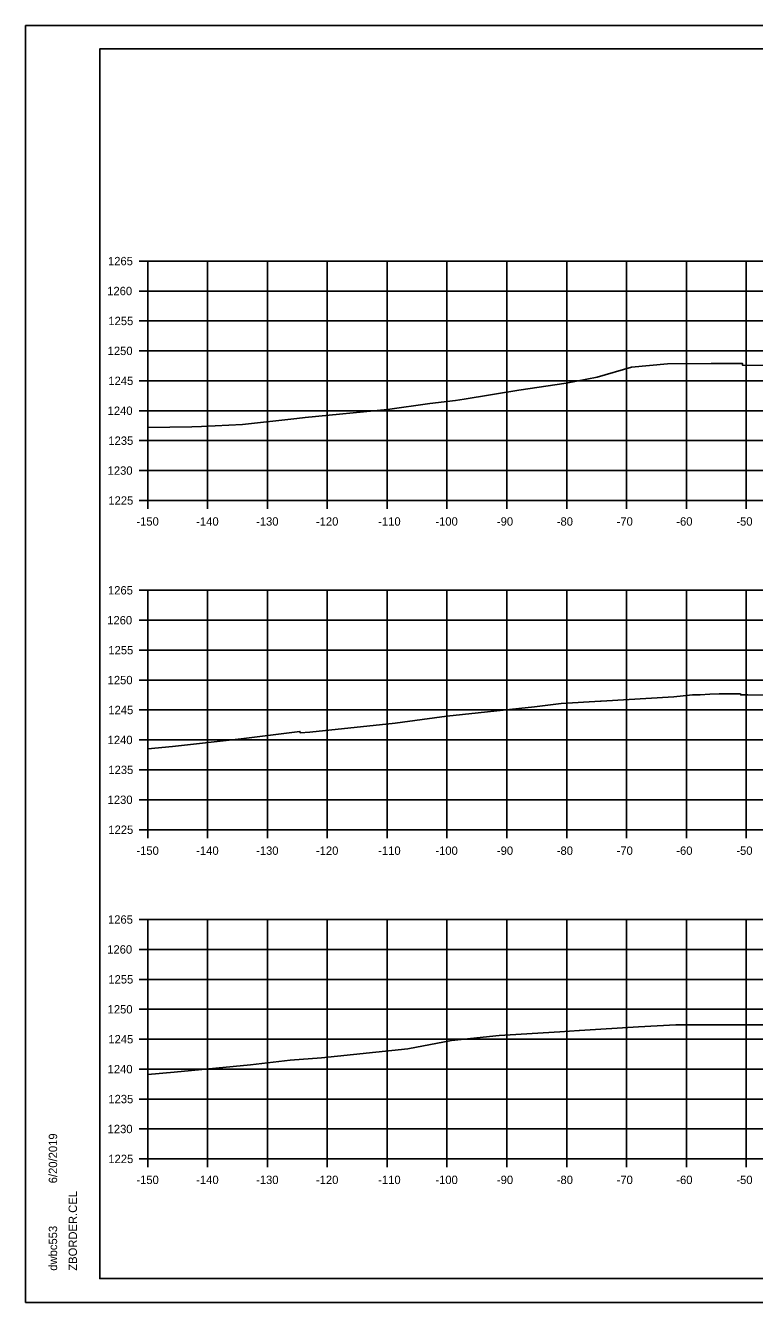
# Model space of a CAD drawing. Extents: x -70 to 701944, y -4 to 666871.
# Drawn here: x 669045.7 to 669167.4, y 660928.9 to 661142.2 of the extents above; entities that cross this region are included whole.
import ezdxf

# ---------------------------------------------------------------- set-up
doc = ezdxf.new("R2010")
doc.units = 0
for name, color, linetype in [('R_Axis', 7, 'Continuous'), ('R_Axis Annot', 7, 'Continuous'), ('R_Border', 7, 'Continuous'), ('R_Exist Surface', 7, 'Continuous'), ('R_Grid', 7, 'Continuous'), ('R_No Plot', 7, 'Continuous')]:
    doc.layers.add(name, color=color, linetype=linetype)

msp = doc.modelspace()

# ---------------------------------------------------------------- linework, layer by layer
at = {"layer": 'R_Axis'}
for p, q in [((669064.67, 661102.85), (669066.07, 661102.85)), ((669066.07, 661062.85), (669066.07, 661102.85)), ((669064.67, 661097.85), (669066.07, 661097.85)), ((669064.67, 661092.85), (669066.07, 661092.85)), ((669064.67, 661087.85), (669066.07, 661087.85)), ((669064.67, 661082.85), (669066.07, 661082.85)), ((669064.67, 661077.85), (669066.07, 661077.85)), ((669064.67, 661072.85), (669066.07, 661072.85)), ((669064.67, 661067.85), (669066.07, 661067.85)), ((669064.67, 661062.85), (669066.07, 661062.85)), ((669066.07, 661062.85), (669366.07, 661062.85)), ((669066.07, 661061.45), (669066.07, 661062.85)), ((669076.07, 661061.45), (669076.07, 661062.85)), ((669086.07, 661061.45), (669086.07, 661062.85)), ((669096.07, 661061.45), (669096.07, 661062.85)), ((669106.07, 661061.45), (669106.07, 661062.85)), ((669116.07, 661061.45), (669116.07, 661062.85)), ((669126.07, 661061.45), (669126.07, 661062.85)), ((669136.07, 661061.45), (669136.07, 661062.85)), ((669146.07, 661061.45), (669146.07, 661062.85)), ((669156.07, 661061.45), (669156.07, 661062.85)), ((669166.07, 661061.45), (669166.07, 661062.85)), ((669064.67, 661047.85), (669066.07, 661047.85)), ((669066.07, 661007.85), (669066.07, 661047.85)), ((669064.67, 661042.85), (669066.07, 661042.85)), ((669064.67, 661037.85), (669066.07, 661037.85)), ((669064.67, 661032.85), (669066.07, 661032.85)), ((669064.67, 661027.85), (669066.07, 661027.85)), ((669064.67, 661022.85), (669066.07, 661022.85)), ((669064.67, 661017.85), (669066.07, 661017.85)), ((669064.67, 661012.85), (669066.07, 661012.85)), ((669064.67, 661007.85), (669066.07, 661007.85)), ((669066.07, 661007.85), (669366.07, 661007.85)), ((669066.07, 661006.45), (669066.07, 661007.85)), ((669076.07, 661006.45), (669076.07, 661007.85)), ((669086.07, 661006.45), (669086.07, 661007.85)), ((669096.07, 661006.45), (669096.07, 661007.85)), ((669106.07, 661006.45), (669106.07, 661007.85)), ((669116.07, 661006.45), (669116.07, 661007.85)), ((669126.07, 661006.45), (669126.07, 661007.85)), ((669136.07, 661006.45), (669136.07, 661007.85)), ((669146.07, 661006.45), (669146.07, 661007.85)), ((669156.07, 661006.45), (669156.07, 661007.85)), ((669166.07, 661006.45), (669166.07, 661007.85)), ((669064.67, 660992.85), (669066.07, 660992.85)), ((669066.07, 660952.85), (669066.07, 660992.85)), ((669064.67, 660987.85), (669066.07, 660987.85)), ((669064.67, 660982.85), (669066.07, 660982.85)), ((669064.67, 660977.85), (669066.07, 660977.85)), ((669064.67, 660972.85), (669066.07, 660972.85)), ((669064.67, 660967.85), (669066.07, 660967.85)), ((669064.67, 660962.85), (669066.07, 660962.85)), ((669064.67, 660957.85), (669066.07, 660957.85)), ((669064.67, 660952.85), (669066.07, 660952.85)), ((669066.07, 660952.85), (669366.07, 660952.85)), ((669066.07, 660951.45), (669066.07, 660952.85)), ((669076.07, 660951.45), (669076.07, 660952.85)), ((669086.07, 660951.45), (669086.07, 660952.85)), ((669096.07, 660951.45), (669096.07, 660952.85)), ((669106.07, 660951.45), (669106.07, 660952.85)), ((669116.07, 660951.45), (669116.07, 660952.85)), ((669126.07, 660951.45), (669126.07, 660952.85)), ((669136.07, 660951.45), (669136.07, 660952.85)), ((669146.07, 660951.45), (669146.07, 660952.85)), ((669156.07, 660951.45), (669156.07, 660952.85)), ((669166.07, 660951.45), (669166.07, 660952.85))]:
    msp.add_line(p, q, dxfattribs=at)
at = {"layer": 'R_Border'}
for p, q in [((669058.07, 661138.31), (669374.25, 661138.31)), ((669058.07, 660932.85), (669058.07, 661138.31)), ((669058.07, 660932.85), (669058.07, 660932.85)), ((669374.25, 660932.85), (669058.07, 660932.85))]:
    msp.add_line(p, q, dxfattribs=at)
at = {"layer": 'R_Exist Surface'}
for points in [[(669066.07, 661075.07), (669073.42, 661075.17), (669075.05, 661075.22), (669081.92, 661075.56), (669090.98, 661076.57), (669092.37, 661076.7), (669106.13, 661078.08), (669113.18, 661079.08), (669117.51, 661079.57), (669118.94, 661079.77), (669128.07, 661081.28), (669136, 661082.48), (669141.18, 661083.47), (669146.87, 661085.1), (669152.9, 661085.7), (669160.21, 661085.76), (669160.33, 661085.76), (669160.34, 661085.76), (669165.39, 661085.76), (669165.42, 661085.76), (669165.44, 661085.45), (669165.44, 661085.45), (669165.5, 661085.45), (669175.45, 661085.39)], [(669066.07, 661021.38), (669070.24, 661021.76), (669081.7, 661023.01), (669091.51, 661024.27), (669091.57, 661024.03), (669093.16, 661024.12), (669107.42, 661025.63), (669111.92, 661026.26), (669116.05, 661026.83), (669130.67, 661028.39), (669135.15, 661028.91), (669141.69, 661029.31), (669141.81, 661029.35), (669153.99, 661030.06), (669157.11, 661030.38), (669158.38, 661030.39), (669160, 661030.5), (669161.53, 661030.54), (669164.87, 661030.55), (669165.09, 661030.55), (669165.15, 661030.38), (669165.72, 661030.38), (669166.35, 661030.38), (669172.85, 661030.33)], [(669066.07, 660966.95), (669070.49, 660967.33), (669083.25, 660968.54), (669089.87, 660969.34), (669095.1, 660969.71), (669109.54, 660971.25), (669116.82, 660972.61), (669124.77, 660973.46), (669134.9, 660974.08), (669138.16, 660974.28), (669138.21, 660974.3), (669148.07, 660974.91), (669154.28, 660975.27), (669158.64, 660975.25), (669170.39, 660975.23)]]:
    msp.add_lwpolyline(points, dxfattribs=at)
at = {"layer": 'R_Grid'}
for p, q in [((669066.07, 661102.85), (669366.07, 661102.85)), ((669066.07, 661062.85), (669066.07, 661102.85)), ((669076.07, 661062.85), (669076.07, 661102.85)), ((669086.07, 661062.85), (669086.07, 661102.85)), ((669096.07, 661062.85), (669096.07, 661102.85)), ((669106.07, 661062.85), (669106.07, 661102.85)), ((669116.07, 661062.85), (669116.07, 661102.85)), ((669126.07, 661062.85), (669126.07, 661102.85)), ((669136.07, 661062.85), (669136.07, 661102.85)), ((669146.07, 661062.85), (669146.07, 661102.85)), ((669156.07, 661062.85), (669156.07, 661102.85)), ((669166.07, 661062.85), (669166.07, 661102.85)), ((669066.07, 661097.85), (669366.07, 661097.85)), ((669066.07, 661092.85), (669366.07, 661092.85)), ((669066.07, 661087.85), (669366.07, 661087.85)), ((669066.07, 661082.85), (669366.07, 661082.85)), ((669066.07, 661077.85), (669366.07, 661077.85)), ((669066.07, 661072.85), (669366.07, 661072.85)), ((669066.07, 661067.85), (669366.07, 661067.85)), ((669066.07, 661062.85), (669366.07, 661062.85)), ((669066.07, 661047.85), (669366.07, 661047.85)), ((669066.07, 661007.85), (669066.07, 661047.85)), ((669076.07, 661007.85), (669076.07, 661047.85)), ((669086.07, 661007.85), (669086.07, 661047.85)), ((669096.07, 661007.85), (669096.07, 661047.85)), ((669106.07, 661007.85), (669106.07, 661047.85)), ((669116.07, 661007.85), (669116.07, 661047.85)), ((669126.07, 661007.85), (669126.07, 661047.85)), ((669136.07, 661007.85), (669136.07, 661047.85)), ((669146.07, 661007.85), (669146.07, 661047.85)), ((669156.07, 661007.85), (669156.07, 661047.85)), ((669166.07, 661007.85), (669166.07, 661047.85)), ((669066.07, 661042.85), (669366.07, 661042.85)), ((669066.07, 661037.85), (669366.07, 661037.85)), ((669066.07, 661032.85), (669366.07, 661032.85)), ((669066.07, 661027.85), (669366.07, 661027.85)), ((669066.07, 661022.85), (669366.07, 661022.85)), ((669066.07, 661017.85), (669366.07, 661017.85)), ((669066.07, 661012.85), (669366.07, 661012.85)), ((669066.07, 661007.85), (669366.07, 661007.85)), ((669066.07, 660992.85), (669366.07, 660992.85)), ((669066.07, 660952.85), (669066.07, 660992.85)), ((669076.07, 660952.85), (669076.07, 660992.85)), ((669086.07, 660952.85), (669086.07, 660992.85)), ((669096.07, 660952.85), (669096.07, 660992.85)), ((669106.07, 660952.85), (669106.07, 660992.85)), ((669116.07, 660952.85), (669116.07, 660992.85)), ((669126.07, 660952.85), (669126.07, 660992.85)), ((669136.07, 660952.85), (669136.07, 660992.85)), ((669146.07, 660952.85), (669146.07, 660992.85)), ((669156.07, 660952.85), (669156.07, 660992.85)), ((669166.07, 660952.85), (669166.07, 660992.85)), ((669066.07, 660987.85), (669366.07, 660987.85)), ((669066.07, 660982.85), (669366.07, 660982.85)), ((669066.07, 660977.85), (669366.07, 660977.85)), ((669066.07, 660972.85), (669366.07, 660972.85)), ((669066.07, 660967.85), (669366.07, 660967.85)), ((669066.07, 660962.85), (669366.07, 660962.85)), ((669066.07, 660957.85), (669366.07, 660957.85)), ((669066.07, 660952.85), (669366.07, 660952.85))]:
    msp.add_line(p, q, dxfattribs=at)
at = {"layer": 'R_No Plot'}
for p, q in [((669045.67, 661142.2), (669379, 661142.2)), ((669045.67, 660928.87), (669379, 660928.87))]:
    msp.add_line(p, q, dxfattribs=at)
for points in [[(669045.66, 661142.2), (669379, 661142.2), (669379, 660928.87), (669045.66, 660928.87)], [(669291.99, 661138.31), (669291.99, 661128.43), (669327.72, 661128.43), (669327.72, 661125.51), (669350.92, 661125.51), (669350.92, 661101.18), (669374.25, 661101.18), (669374.25, 660932.85), (669058.07, 660932.85), (669058.07, 661138.31)]]:
    msp.add_lwpolyline(points, close=True, dxfattribs=at)

# ---------------------------------------------------------------- texts
at = {"layer": 'R_Axis Annot'}
for s, p in [('1265', (669059.44, 661102.15)), ('1260', (669059.31, 661097.15)), ('1255', (669059.5, 661092.15)), ('1250', (669059.38, 661087.15)), ('1245', (669059.5, 661082.15)), ('1240', (669059.38, 661077.15)), ('1235', (669059.5, 661072.15)), ('1230', (669059.38, 661067.15)), ('1225', (669059.5, 661062.15)), ('-150', (669064.18, 661058.65)), ('-140', (669074.18, 661058.65)), ('-130', (669084.18, 661058.65)), ('-120', (669094.18, 661058.65)), ('-110', (669104.58, 661058.65)), ('-100', (669114.13, 661058.65)), ('-90', (669124.41, 661058.65)), ('-80', (669134.41, 661058.65)), ('-70', (669144.41, 661058.65)), ('-60', (669154.38, 661058.65)), ('-50', (669164.41, 661058.65)), ('1265', (669059.44, 661047.15)), ('1260', (669059.31, 661042.15)), ('1255', (669059.5, 661037.15)), ('1250', (669059.38, 661032.15)), ('1245', (669059.5, 661027.15)), ('1240', (669059.38, 661022.15)), ('1235', (669059.5, 661017.15)), ('1230', (669059.38, 661012.15)), ('1225', (669059.5, 661007.15)), ('-150', (669064.18, 661003.65)), ('-140', (669074.18, 661003.65)), ('-130', (669084.18, 661003.65)), ('-120', (669094.18, 661003.65)), ('-110', (669104.58, 661003.65)), ('-100', (669114.13, 661003.65)), ('-90', (669124.41, 661003.65)), ('-80', (669134.41, 661003.65)), ('-70', (669144.41, 661003.65)), ('-60', (669154.38, 661003.65)), ('-50', (669164.41, 661003.65)), ('1265', (669059.44, 660992.15)), ('1260', (669059.31, 660987.15)), ('1255', (669059.5, 660982.15)), ('1250', (669059.38, 660977.15)), ('1245', (669059.5, 660972.15)), ('1240', (669059.38, 660967.15)), ('1235', (669059.5, 660962.15)), ('1230', (669059.38, 660957.15)), ('1225', (669059.5, 660952.15)), ('-150', (669064.18, 660948.65)), ('-140', (669074.18, 660948.65)), ('-130', (669084.18, 660948.65)), ('-120', (669094.18, 660948.65)), ('-110', (669104.58, 660948.65)), ('-100', (669114.13, 660948.65)), ('-90', (669124.41, 660948.65)), ('-80', (669134.41, 660948.65)), ('-70', (669144.41, 660948.65)), ('-60', (669154.38, 660948.65)), ('-50', (669164.41, 660948.65))]:
    msp.add_text(s, height=1.4, dxfattribs=at).set_placement(p)
at = {"layer": 'R_Border'}
for s, p in [('6/20/2019', (669050.94, 660948.78)), ('ZBORDER.CEL', (669054.26, 660934.17)), ('dwbc553', (669050.94, 660934.17))]:
    msp.add_text(s, height=1.4, rotation=90, dxfattribs=at).set_placement(p)

doc.saveas('drawing.dxf')
